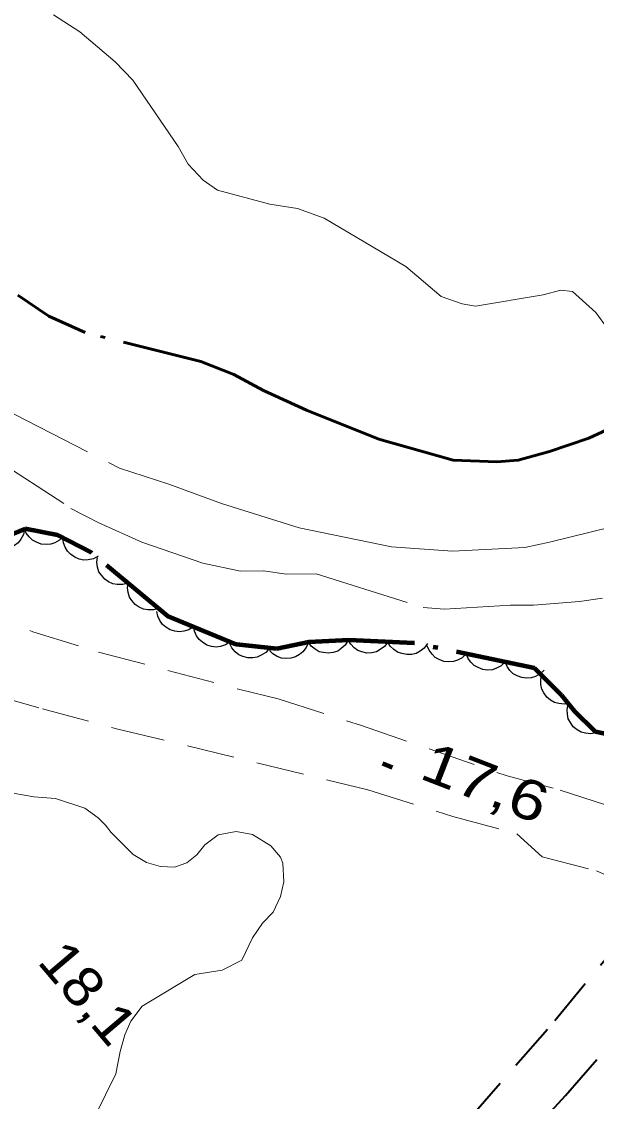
# Model space of a CAD drawing. Extents: x 386081 to 389416, y 5130568 to 5134082.
# Drawn here: x 387934.2 to 387977.5, y 5132388.9 to 5132470.3 of the extents above; entities that cross this region are included whole.
import ezdxf

# ---------------------------------------------------------------- set-up
doc = ezdxf.new("R2010")
doc.units = 0
doc.header["$LTSCALE"] = 1.2
for name, pattern in [('DASH_DOUBLE_DOT', [9.2, 5, -1.2, 0.3, -1.2, 0.3, -1.2]), ('DOT_DASHED', [7.7, 5, -1.2, 0.3, -1.2]), ('LONG_DASHED', [7.5, 6, -1.5]), ('MEDIUM_DASHED', [4.5, 3, -1.5])]:
    doc.linetypes.add(name, pattern=pattern)
for name, color, linetype, lineweight in [('19', 7, 'Continuous', 13), ('2', 7, 'Continuous', 13), ('21', 7, 'LONG_DASHED', 35), ('3', 7, 'Continuous', 140), ('4', 7, 'DASH_DOUBLE_DOT', 53), ('44', 7, 'Continuous', 25)]:
    doc.layers.add(name, color=color, linetype=linetype, lineweight=lineweight)

msp = doc.modelspace()

# ---------------------------------------------------------------- linework, layer by layer
at = {"layer": '19', "linetype": 'MEDIUM_DASHED'}
for points in [[(387916.97, 5132429.84), (387920.24, 5132429.02), (387923.99, 5132427.96), (387929.68, 5132426.19), (387935, 5132424.3), (387939.96, 5132422.76), (387950.61, 5132419.94), (387953.51, 5132419.24), (387959.78, 5132417.22), (387970.77, 5132413.42), (387974.76, 5132412.36), (387978.75, 5132411.06), (387980.32, 5132410.71), (387983.94, 5132410.12), (387987.04, 5132410.57)], [(387915.64, 5132424.38), (387919.27, 5132423.44), (387927.98, 5132420.84), (387931.98, 5132419.54), (387935.73, 5132418.48), (387941.41, 5132416.96), (387960.26, 5132412.37), (387966.67, 5132410.37), (387971.49, 5132409.06), (387973.42, 5132407.32), (387977.51, 5132406.26), (387978.7, 5132405.74), (387979.55, 5132405.01), (387979.96, 5132404.22), (387980.29, 5132402.19)]]:
    msp.add_lwpolyline(points, dxfattribs=at)
at = {"layer": '2', "linetype": 'LONG_DASHED'}
for points in [[(387965.8, 5132449.57), (387963.14, 5132451.84), (387956.98, 5132455.49), (387954.95, 5132456.21), (387952.88, 5132456.53), (387948.94, 5132457.59), (387947.85, 5132458.34), (387946.71, 5132459.55), (387945.96, 5132460.88), (387942.55, 5132465.88), (387941.2, 5132467.26), (387938.55, 5132469.53), (387936.56, 5132470.82)], [(387932.71, 5132441.16), (387941.54, 5132436.63), (387945.26, 5132435.42), (387949.24, 5132433.96), (387955.08, 5132432.14), (387962.04, 5132430.7), (387966.64, 5132430.37), (387972.1, 5132430.65), (387973.97, 5132431.04), (387978.56, 5132432.19), (387981.47, 5132432.28), (387983.78, 5132433.22), (387986.51, 5132433.98), (387988.24, 5132434.24), (387990.97, 5132434.02), (387996.08, 5132435.37)], [(387931.3, 5132437.89), (387937.88, 5132433.6), (387939.99, 5132432.5), (387943.22, 5132431.04), (387947.81, 5132429.46), (387950.66, 5132428.86), (387952.4, 5132428.88), (387954.14, 5132428.64), (387956.37, 5132428.66), (387964.44, 5132426.12), (387966.05, 5132426.01), (387971.01, 5132426.29), (387972.75, 5132426.31), (387976.22, 5132426.58), (387977.95, 5132426.84)]]:
    msp.add_lwpolyline(points, dxfattribs=at)
at = {"layer": '2'}
for points in [[(387978.34, 5132447.17), (387977.45, 5132448.38), (387975.69, 5132449.94), (387974.82, 5132450.05), (387973.49, 5132449.7), (387968.38, 5132448.84), (387967.37, 5132449.01), (387965.8, 5132449.57)], [(387932.79, 5132412.26), (387935.08, 5132411.84), (387936.7, 5132411.73), (387938.93, 5132411), (387939.92, 5132410.27), (387940.48, 5132409.72), (387940.91, 5132409.16), (387942.58, 5132407.51), (387943.57, 5132406.9), (387944.63, 5132406.59), (387945.68, 5132406.54), (387946.61, 5132406.86), (387947.36, 5132407.48), (387947.98, 5132408.23), (387948.97, 5132408.98), (387950.33, 5132409.24), (387951.57, 5132409), (387952.94, 5132408.15), (387953.68, 5132407.29), (387953.86, 5132406.85), (387953.92, 5132405.43), (387953.68, 5132404.32), (387953.12, 5132403.14), (387952.31, 5132402.33), (387951.57, 5132401.21), (387950.76, 5132399.53), (387949.27, 5132398.77), (387947.22, 5132398.45), (387943.25, 5132396.06), (387942.38, 5132394.94), (387941.95, 5132393.89), (387941.58, 5132392.65), (387941.26, 5132390.97), (387939.71, 5132387.8)]]:
    msp.add_lwpolyline(points, dxfattribs=at)
at = {"layer": '21', "linetype": 'MEDIUM_DASHED'}
for points in [[(387860.78, 5132286.44), (387862.78, 5132287.28), (387865.84, 5132288.2), (387868.86, 5132289.23), (387870.95, 5132290.29), (387873.09, 5132291.74), (387875.38, 5132293.66), (387881.62, 5132300.01), (387887.6, 5132305.78), (387894.9, 5132314.12), (387902.8, 5132322.8), (387912.7, 5132332.94), (387922.03, 5132342.34), (387944.62, 5132364.16), (387960.02, 5132379.36), (387967.89, 5132387.55), (387974.37, 5132394.99), (387979.87, 5132401.66), (387990.47, 5132414.87), (387993.62, 5132418.08), (388000.82, 5132427.01), (388006.82, 5132435.09), (388017.51, 5132449)], [(387871.99, 5132283.29), (387872.81, 5132284.42), (387877.34, 5132288.8), (387880.16, 5132291.8), (387883.3, 5132295.45), (387886.81, 5132298.67), (387899.44, 5132312.84), (387911.12, 5132325.44), (387921.28, 5132335.78), (387930.99, 5132345.34), (387944.01, 5132357.8), (387957.3, 5132370.29), (387966.89, 5132380.09), (387975.16, 5132389.32), (387982.37, 5132397.55), (387987.94, 5132404.97), (387994.4, 5132413.8), (388000.29, 5132420), (388012.45, 5132436.38), (388020.46, 5132446.74)]]:
    msp.add_lwpolyline(points, dxfattribs=at)
at = {"layer": '3'}
msp.add_line((387961.37, 5132414.35), (387962.11, 5132414.06), dxfattribs=at)
at = {"layer": '4'}
msp.add_lwpolyline([(388008.61, 5132442.85), (388007.99, 5132443.22), (388006.87, 5132443.58), (388005.63, 5132443.82), (387998.03, 5132444.8), (387996.54, 5132444.79), (387989.79, 5132443.91), (387987.55, 5132443.4), (387981.54, 5132441.03), (387976.94, 5132438.89), (387973.96, 5132437.88), (387971.6, 5132437.24), (387969.98, 5132437.1), (387966.7, 5132437.24), (387961.1, 5132438.81), (387955.63, 5132441.01), (387952.4, 5132442.48), (387950.16, 5132443.7), (387947.67, 5132444.68), (387938.96, 5132446.85), (387936.22, 5132448.08), (387933.86, 5132449.67)], dxfattribs=at)
at = {"layer": '44'}
for points in [[(387934.38, 5132432.04), (387934.29, 5132431.63), (387934.09, 5132431.27), (387933.9, 5132431.01), (387933.62, 5132430.79), (387933.29, 5132430.63), (387932.92, 5132430.54), (387932.59, 5132430.5), (387932.25, 5132430.57), (387931.9, 5132430.7), (387931.6, 5132430.9)], [(387937.32, 5132431.5), (387937.02, 5132431.2), (387936.66, 5132431.01), (387936.35, 5132430.9), (387936, 5132430.87), (387935.63, 5132430.91), (387935.28, 5132431.05), (387934.98, 5132431.19), (387934.73, 5132431.44), (387934.51, 5132431.74), (387934.37, 5132432.07)], [(387939.94, 5132430), (387939.57, 5132429.8), (387939.17, 5132429.71), (387938.85, 5132429.69), (387938.5, 5132429.77), (387938.16, 5132429.91), (387937.85, 5132430.14), (387937.61, 5132430.36), (387937.44, 5132430.67), (387937.32, 5132431.01), (387937.27, 5132431.37)], [(387942.18, 5132427.97), (387941.78, 5132427.86), (387941.37, 5132427.86), (387941.04, 5132427.91), (387940.72, 5132428.05), (387940.42, 5132428.26), (387940.17, 5132428.56), (387939.98, 5132428.82), (387939.88, 5132429.16), (387939.83, 5132429.53), (387939.87, 5132429.89)], [(387944.49, 5132426.06), (387944.09, 5132425.94), (387943.68, 5132425.95), (387943.35, 5132425.99), (387943.03, 5132426.14), (387942.73, 5132426.35), (387942.48, 5132426.64), (387942.29, 5132426.91), (387942.19, 5132427.25), (387942.14, 5132427.61), (387942.18, 5132427.97)], [(387947.12, 5132424.68), (387946.77, 5132424.45), (387946.38, 5132424.33), (387946.05, 5132424.28), (387945.71, 5132424.33), (387945.35, 5132424.44), (387945.03, 5132424.65), (387944.77, 5132424.85), (387944.58, 5132425.14), (387944.42, 5132425.48), (387944.35, 5132425.83)], [(387949.89, 5132423.53), (387949.54, 5132423.3), (387949.15, 5132423.18), (387948.83, 5132423.13), (387948.48, 5132423.18), (387948.12, 5132423.29), (387947.8, 5132423.5), (387947.54, 5132423.7), (387947.35, 5132423.99), (387947.19, 5132424.33), (387947.12, 5132424.68)], [(387952.84, 5132423.06), (387952.57, 5132422.74), (387952.22, 5132422.52), (387951.93, 5132422.38), (387951.58, 5132422.33), (387951.21, 5132422.34), (387950.84, 5132422.44), (387950.54, 5132422.56), (387950.27, 5132422.79), (387950.02, 5132423.07), (387949.85, 5132423.39)], [(387955.78, 5132423.49), (387955.62, 5132423.11), (387955.37, 5132422.79), (387955.12, 5132422.57), (387954.81, 5132422.41), (387954.46, 5132422.31), (387954.07, 5132422.29), (387953.75, 5132422.31), (387953.42, 5132422.44), (387953.1, 5132422.64), (387952.84, 5132422.89)], [(387958.78, 5132423.65), (387958.56, 5132423.29), (387958.26, 5132423.02), (387957.99, 5132422.83), (387957.65, 5132422.73), (387957.28, 5132422.68), (387956.9, 5132422.72), (387956.59, 5132422.79), (387956.28, 5132422.97), (387956, 5132423.21), (387955.78, 5132423.5)], [(387961.78, 5132423.52), (387961.53, 5132423.19), (387961.2, 5132422.95), (387960.91, 5132422.79), (387960.57, 5132422.71), (387960.2, 5132422.69), (387959.82, 5132422.77), (387959.51, 5132422.88), (387959.23, 5132423.08), (387958.97, 5132423.35), (387958.78, 5132423.65)], [(387964.77, 5132423.4), (387964.52, 5132423.06), (387964.2, 5132422.82), (387963.91, 5132422.66), (387963.57, 5132422.58), (387963.2, 5132422.57), (387962.82, 5132422.65), (387962.51, 5132422.75), (387962.23, 5132422.96), (387961.96, 5132423.22), (387961.78, 5132423.52)], [(387967.69, 5132422.63), (387967.39, 5132422.34), (387967.03, 5132422.15), (387966.72, 5132422.04), (387966.37, 5132422.02), (387966, 5132422.06), (387965.64, 5132422.2), (387965.35, 5132422.35), (387965.11, 5132422.6), (387964.89, 5132422.9), (387964.75, 5132423.24)], [(387970.63, 5132422.02), (387970.33, 5132421.73), (387969.97, 5132421.54), (387969.66, 5132421.43), (387969.3, 5132421.41), (387968.94, 5132421.45), (387968.58, 5132421.59), (387968.29, 5132421.74), (387968.04, 5132421.99), (387967.83, 5132422.29), (387967.69, 5132422.63)], [(387973.57, 5132421.41), (387973.27, 5132421.12), (387972.9, 5132420.93), (387972.59, 5132420.82), (387972.24, 5132420.8), (387971.88, 5132420.84), (387971.52, 5132420.98), (387971.23, 5132421.13), (387970.98, 5132421.38), (387970.76, 5132421.68), (387970.63, 5132422.02)], [(387975.49, 5132418.91), (387975.08, 5132418.83), (387974.67, 5132418.88), (387974.35, 5132418.95), (387974.05, 5132419.13), (387973.77, 5132419.37), (387973.54, 5132419.68), (387973.38, 5132419.96), (387973.31, 5132420.31), (387973.3, 5132420.68), (387973.36, 5132421.03)], [(387977.49, 5132416.68), (387977.08, 5132416.6), (387976.67, 5132416.64), (387976.35, 5132416.72), (387976.05, 5132416.9), (387975.76, 5132417.13), (387975.54, 5132417.44), (387975.38, 5132417.73), (387975.31, 5132418.07), (387975.29, 5132418.44), (387975.36, 5132418.8)]]:
    msp.add_lwpolyline(points, dxfattribs=at)
at = {"layer": '44', "linetype": 'DOT_DASHED', "lineweight": 90}
msp.add_lwpolyline([(387979.6, 5132416.29), (387977.42, 5132416.75), (387975.85, 5132418.31), (387974.88, 5132419.52), (387972.83, 5132421.56), (387963.77, 5132423.44), (387958.83, 5132423.65), (387955.81, 5132423.5), (387953.39, 5132423), (387950.37, 5132423.33), (387945.19, 5132425.48), (387939.39, 5132430.28), (387936.85, 5132431.59), (387934.43, 5132432.06), (387932.01, 5132431.07)], dxfattribs=at)

# ---------------------------------------------------------------- texts
at = {"layer": '3'}
for s, rotation, width, p in [('17,6   ', 338.819, 1.25, (387964.04, 5132413.28)), ('18,1   ', 310.294, 1.1, (387935.26, 5132399.38))]:
    msp.add_text(s, height=3, rotation=rotation, dxfattribs=dict(at, width=width)).set_placement(p)

doc.saveas('drawing.dxf')
